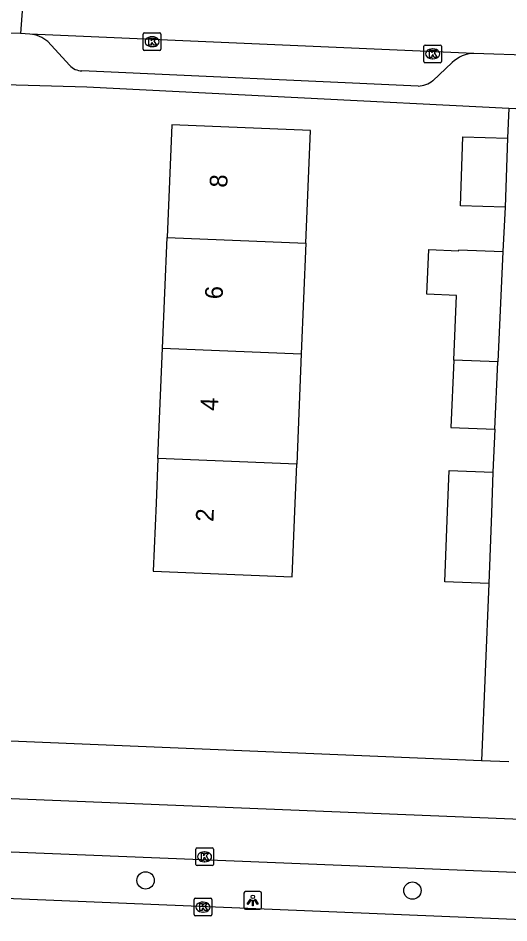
# Model space of a CAD drawing. Extents: x 160732 to 162105, y 387428 to 388479.
# Drawn here: x 161156.4 to 161184.1, y 387476.3 to 387527.4 of the extents above; entities that cross this region are included whole.
import ezdxf

# ---------------------------------------------------------------- set-up
doc = ezdxf.new("R2010")
doc.units = 0
for name, color, linetype in [('IMGEO_Boom', 7, 'Continuous'), ('IMGEO_Fietspad_open', 7, 'Continuous'), ('IMGEO_Kolk', 7, 'Continuous'), ('IMGEO_Lichtpunt', 7, 'Continuous'), ('IMGEO_Pand', 7, 'Continuous'), ('IMGEO_Pand_nummerreeks', 7, 'Continuous'), ('IMGEO_Rijbaan_lokaal_gesloten', 7, 'Continuous'), ('IMGEO_Rijbaan_lokaal_open', 7, 'Continuous'), ('IMGEO_Voetpad_open', 7, 'Continuous')]:
    doc.layers.add(name, color=color, linetype=linetype)

msp = doc.modelspace()

# ---------------------------------------------------------------- linework, layer by layer
at = {"layer": 'IMGEO_Boom'}
for centre in [(161163.587, 387478.683), (161178.676, 387478.107)]:
    msp.add_circle(centre, 0.489, dxfattribs=at)
at = {"layer": 'IMGEO_Fietspad_open'}
for points in [[(161134.151, 387484.191), (161246.605, 387479.634), (161252.434, 387479.398)], [(161189.147, 387478.934), (161143.838, 387480.758)]]:
    msp.add_lwpolyline(points, dxfattribs=at)
at = {"layer": 'IMGEO_Kolk'}
for p, q in [((161163.454, 387525.632), (161163.454, 387526.484)), ((161163.529, 387526.558), (161164.381, 387526.558)), ((161163.942, 387526.338), (161163.967, 387526.338)), ((161164.455, 387526.484), (161164.455, 387525.632)), ((161163.965, 387525.778), (161163.94, 387525.778)), ((161179.32, 387524.945), (161179.32, 387525.797)), ((161179.395, 387525.871), (161180.247, 387525.871)), ((161179.808, 387525.651), (161179.833, 387525.651)), ((161180.321, 387525.797), (161180.321, 387524.945)), ((161164.381, 387525.558), (161163.529, 387525.558)), ((161179.831, 387525.091), (161179.806, 387525.091)), ((161180.247, 387524.871), (161179.395, 387524.871)), ((161166.42, 387479.589), (161166.42, 387480.441)), ((161166.495, 387480.515), (161167.347, 387480.515)), ((161166.908, 387480.295), (161166.933, 387480.295)), ((161167.421, 387480.441), (161167.421, 387479.589)), ((161166.931, 387479.735), (161166.906, 387479.735)), ((161167.347, 387479.515), (161166.495, 387479.515)), ((161166.337, 387476.747), (161166.337, 387477.599)), ((161166.412, 387477.673), (161167.264, 387477.673)), ((161167.338, 387477.599), (161167.338, 387476.747)), ((161166.825, 387477.453), (161166.85, 387477.453)), ((161167.264, 387476.673), (161166.412, 387476.673)), ((161166.848, 387476.893), (161166.823, 387476.893))]:
    msp.add_line(p, q, dxfattribs=at)
for points in [[(161163.454, 387525.632), (161163.454, 387526.484)], [(161163.529, 387526.558), (161164.381, 387526.558)], [(161163.775, 387526.258), (161163.898, 387526.258), (161163.898, 387526.107), (161164.028, 387526.258), (161164.192, 387526.258), (161164.046, 387526.107), (161164.199, 387525.858), (161164.047, 387525.858), (161163.962, 387526.022), (161163.898, 387525.955), (161163.898, 387525.858), (161163.775, 387525.858), (161163.775, 387526.258)], [(161164.455, 387526.484), (161164.455, 387525.632)], [(161179.32, 387524.945), (161179.32, 387525.797)], [(161179.395, 387525.871), (161180.247, 387525.871)], [(161180.321, 387525.797), (161180.321, 387524.945)], [(161164.381, 387525.558), (161163.529, 387525.558)], [(161179.641, 387525.571), (161179.764, 387525.571), (161179.764, 387525.42), (161179.894, 387525.571), (161180.058, 387525.571), (161179.912, 387525.42), (161180.065, 387525.171), (161179.913, 387525.171), (161179.828, 387525.335), (161179.764, 387525.268), (161179.764, 387525.171), (161179.641, 387525.171), (161179.641, 387525.571)], [(161180.247, 387524.871), (161179.395, 387524.871)], [(161166.42, 387479.589), (161166.42, 387480.441)], [(161166.495, 387480.515), (161167.347, 387480.515)], [(161166.741, 387480.215), (161166.864, 387480.215), (161166.864, 387480.064), (161166.994, 387480.215), (161167.158, 387480.215), (161167.012, 387480.064), (161167.165, 387479.815), (161167.013, 387479.815), (161166.928, 387479.979), (161166.864, 387479.912), (161166.864, 387479.815), (161166.741, 387479.815), (161166.741, 387480.215)], [(161167.421, 387480.441), (161167.421, 387479.589)], [(161167.347, 387479.515), (161166.495, 387479.515)], [(161166.337, 387476.747), (161166.337, 387477.599)], [(161166.412, 387477.673), (161167.264, 387477.673)], [(161167.338, 387477.599), (161167.338, 387476.747)], [(161166.658, 387477.373), (161166.781, 387477.373), (161166.781, 387477.222), (161166.911, 387477.373), (161167.075, 387477.373), (161166.929, 387477.222), (161167.082, 387476.973), (161166.93, 387476.973), (161166.845, 387477.137), (161166.781, 387477.07), (161166.781, 387476.973), (161166.658, 387476.973), (161166.658, 387477.373)], [(161167.264, 387476.673), (161166.412, 387476.673)]]:
    msp.add_lwpolyline(points, dxfattribs=at)
for centre, start, end in [((161163.531, 387526.482), 91.552, 178.448), ((161163.531, 387526.482), 91.552, 178.448), ((161164.379, 387526.482), 1.552, 88.448), ((161164.379, 387526.482), 1.552, 88.448), ((161163.531, 387525.634), 181.552, 268.448), ((161163.531, 387525.634), 181.552, 268.448), ((161164.379, 387525.634), 271.552, 358.448), ((161164.379, 387525.634), 271.552, 358.448), ((161179.397, 387525.795), 91.552, 178.448), ((161179.397, 387525.795), 91.552, 178.448), ((161180.245, 387525.795), 1.552, 88.448), ((161180.245, 387525.795), 1.552, 88.448), ((161179.397, 387524.947), 181.552, 268.448), ((161179.397, 387524.947), 181.552, 268.448), ((161180.245, 387524.947), 271.552, 358.448), ((161180.245, 387524.947), 271.552, 358.448), ((161166.497, 387480.439), 91.552, 178.448), ((161166.497, 387480.439), 91.552, 178.448), ((161167.345, 387480.439), 1.552, 88.448), ((161167.345, 387480.439), 1.552, 88.448), ((161166.497, 387479.591), 181.552, 268.448), ((161166.497, 387479.591), 181.552, 268.448), ((161167.345, 387479.591), 271.552, 358.448), ((161167.345, 387479.591), 271.552, 358.448), ((161166.414, 387477.597), 91.552, 178.448), ((161166.414, 387477.597), 91.552, 178.448), ((161167.262, 387477.597), 1.552, 88.448), ((161167.262, 387477.597), 1.552, 88.448), ((161166.414, 387476.749), 181.552, 268.448), ((161166.414, 387476.749), 181.552, 268.448), ((161167.262, 387476.749), 271.552, 358.448), ((161167.262, 387476.749), 271.552, 358.448)]:
    msp.add_arc(centre, 0.0765, start, end, dxfattribs=at)
for centre, major_axis, ratio, start_param, end_param in [((161163.941, 387526.058), (-0.387, 0.002), 0.722429, 4.712389, 7.853982), ((161163.966, 387526.058), (-0.39, 0.002), 0.717154, 1.570796, 4.712389), ((161179.807, 387525.371), (-0.387, 0.002), 0.722429, 4.712389, 7.853982), ((161179.832, 387525.371), (-0.39, 0.002), 0.717154, 1.570796, 4.712389), ((161166.907, 387480.015), (-0.387, 0.002), 0.722429, 4.712389, 7.853982), ((161166.932, 387480.015), (-0.39, 0.002), 0.717154, 1.570796, 4.712389), ((161166.824, 387477.173), (-0.387, 0.002), 0.722429, 4.712389, 7.853982), ((161166.849, 387477.173), (-0.39, 0.002), 0.717154, 1.570796, 4.712389)]:
    msp.add_ellipse(centre, major_axis=major_axis, ratio=ratio, start_param=start_param, end_param=end_param, dxfattribs=at)
at = {"layer": 'IMGEO_Lichtpunt'}
for p, q in [((161169.15, 387477.952), (161169.15, 387477.145)), ((161169.15, 387477.952), (161169.15, 387477.145)), ((161170.052, 387478.047), (161169.244, 387478.047)), ((161170.052, 387478.047), (161169.244, 387478.047)), ((161170.146, 387477.145), (161170.146, 387477.952)), ((161170.146, 387477.145), (161170.146, 387477.952)), ((161169.244, 387477.051), (161170.052, 387477.051)), ((161169.244, 387477.051), (161170.052, 387477.051))]:
    msp.add_line(p, q, dxfattribs=at)
for points in [[(161169.524, 387477.616), (161169.563, 387477.588), (161169.375, 387477.326), (161169.337, 387477.353), (161169.524, 387477.616)], [(161169.626, 387477.568), (161169.673, 387477.568), (161169.673, 387477.246), (161169.626, 387477.246), (161169.626, 387477.568)], [(161169.736, 387477.588), (161169.774, 387477.615), (161169.961, 387477.353), (161169.922, 387477.325), (161169.736, 387477.588)]]:
    msp.add_lwpolyline(points, dxfattribs=at)
msp.add_circle((161169.649, 387477.75), 0.0994, dxfattribs=at)
for centre, start, end in [((161169.244, 387477.952), 90, 180), ((161169.244, 387477.952), 90, 180), ((161170.052, 387477.952), 0, 90), ((161170.052, 387477.952), 0, 90), ((161169.244, 387477.145), 180, 270), ((161169.244, 387477.145), 180, 270), ((161170.052, 387477.145), 270, 0), ((161170.052, 387477.145), 270, 360)]:
    msp.add_arc(centre, 0.0946, start, end, dxfattribs=at)
at = {"layer": 'IMGEO_Pand'}
for points in [[(161172.65, 387514.672), (161172.912, 387521.033), (161165.063, 387521.356), (161164.801, 387514.996)], [(161183.925, 387516.712), (161181.402, 387516.79), (161181.521, 387520.678), (161184.044, 387520.601)], [(161184.044, 387520.601), (161183.925, 387516.712)], [(161164.544, 387508.755), (161164.801, 387514.996)], [(161164.801, 387514.996), (161172.65, 387514.672)], [(161172.65, 387514.672), (161172.393, 387508.431)], [(161181.012, 387508.075), (161181.175, 387511.719), (161179.492, 387511.795), (161179.605, 387514.324), (161181.288, 387514.248), (161181.291, 387514.309), (161183.783, 387514.213)], [(161183.783, 387514.213), (161183.504, 387507.972)], [(161164.287, 387502.515), (161164.544, 387508.755)], [(161164.544, 387508.755), (161172.393, 387508.431)], [(161172.393, 387508.431), (161172.136, 387502.191)], [(161181.012, 387508.075), (161180.842, 387504.27), (161183.335, 387504.177)], [(161183.504, 387507.972), (161181.012, 387508.075)], [(161183.335, 387504.177), (161183.504, 387507.972)], [(161164.287, 387502.515), (161164.183, 387500), (161164.025, 387496.154), (161171.874, 387495.83), (161172.046, 387500), (161172.136, 387502.191)], [(161172.136, 387502.191), (161164.287, 387502.515)], [(161182.992, 387495.447), (161180.515, 387495.539), (161180.662, 387499.513), (161180.748, 387501.835), (161183.226, 387501.743)], [(161183.226, 387501.743), (161183.139, 387499.421), (161182.992, 387495.447)]]:
    msp.add_lwpolyline(points, dxfattribs=at)
at = {"layer": 'IMGEO_Rijbaan_lokaal_gesloten'}
msp.add_lwpolyline([(161189.028, 387476.281), (161144.21, 387478.133), (161143.738, 387478.153)], dxfattribs=at)
at = {"layer": 'IMGEO_Rijbaan_lokaal_open'}
for points in [[(161156.757, 387531.52), (161156.756, 387529.831), (161156.521, 387526.524)], [(161156.521, 387526.524), (161150.551, 387526.662)], [(161157.05, 387526.491), (161156.521, 387526.524)], [(161182.151, 387525.401), (161157.05, 387526.491)], [(161185.563, 387525.285), (161182.151, 387525.401)]]:
    msp.add_lwpolyline(points, dxfattribs=at)
at = {"layer": 'IMGEO_Voetpad_open'}
for points in [[(161159.285, 387524.725), (161158.066, 387526.061)], [(161180.929, 387524.89), (161179.835, 387523.857)], [(161178.99, 387523.547), (161159.984, 387524.404)], [(161155.612, 387523.647), (161160.272, 387523.503), (161184.13, 387522.307)], [(161184.13, 387522.307), (161184.044, 387520.601)], [(161184.13, 387522.307), (161185.704, 387522.228)], [(161183.925, 387516.712), (161183.783, 387514.213)], [(161183.335, 387504.177), (161183.226, 387501.743)], [(161182.992, 387495.447), (161182.577, 387485.439)], [(161182.577, 387485.439), (161154.118, 387486.619)], [(161184.131, 387485.375), (161182.577, 387485.439)]]:
    msp.add_lwpolyline(points, dxfattribs=at)
for centre, radius, start, end in [((161156.9, 387524.721), 1.776, 48.9638, 85.1573), ((161182.238, 387523.477), 1.926, 92.5781, 132.808), ((161160.033, 387525.433), 1.03, 223.4117, 267.2566), ((161178.879, 387525.156), 1.612, 273.939, 306.3535)]:
    msp.add_arc(centre, radius, start, end, dxfattribs=at)

# ---------------------------------------------------------------- texts
at = {"layer": 'IMGEO_Pand_nummerreeks'}
for s, rotation, p in [('8', 87.6415, (161168.2, 387517.8)), ('6', 87.6415, (161167.939, 387511.496)), ('4', 87.6415, (161167.68, 387505.195)), ('2', 87.6447, (161167.421, 387498.923))]:
    msp.add_text(s, height=1, rotation=rotation, dxfattribs=at).set_placement(p)

doc.saveas('drawing.dxf')
